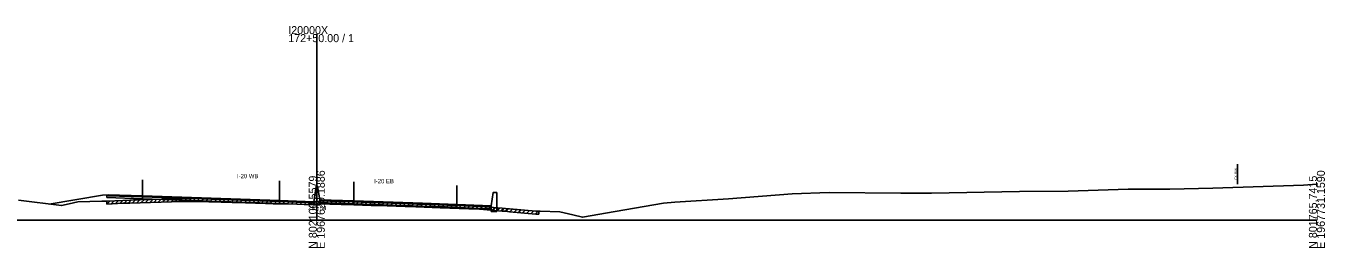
# Model space of a CAD drawing. Extents: x -4026 to 9638, y -10 to 19609.
# Drawn here: x 4248.2 to 4702.8, y 13990.3 to 14067.9 of the extents above; entities that cross this region are included whole.
import ezdxf

# ---------------------------------------------------------------- set-up
doc = ezdxf.new("R2010")
doc.units = 0
for name, color, linetype in [('RD_GPK_XS_Cell', 7, 'Continuous'), ('RD_PD_ALT1_TrvlWay', 7, 'Continuous'), ('RD_TX_Misc1', 7, 'Continuous'), ('RD_XS_Base', 7, 'Continuous'), ('RD_XS_ExGround', 7, 'Continuous'), ('RD_XS_ExPaveRet', 7, 'Continuous'), ('RD_XS_ExRW', 7, 'Continuous'), ('RD_XS_Greenside', 7, 'Continuous'), ('RD_XS_MedBWall', 7, 'Continuous'), ('RD_XS_Pave', 7, 'Continuous'), ('RD_XS_PaveOvlay', 7, 'Continuous'), ('RD_XS_TX_Elev_EX', 7, 'Continuous')]:
    doc.layers.add(name, color=color, linetype=linetype)

msp = doc.modelspace()

# ---------------------------------------------------------------- linework, layer by layer
at = {"layer": 'RD_GPK_XS_Cell'}
for p, q in [((4350, 14000), (4350, 14065.09)), ((4000, 14000), (4350, 14000)), ((4350, 14000), (4700, 14000))]:
    msp.add_line(p, q, dxfattribs=at)
at = {"layer": 'RD_PD_ALT1_TrvlWay'}
for p, q in [((4289, 14014.18), (4289, 14007.18)), ((4337, 14013.74), (4337, 14006.74)), ((4363, 14013.41), (4363, 14006.41)), ((4399, 14012.18), (4399, 14005.18))]:
    msp.add_line(p, q, dxfattribs=at)
at = {"layer": 'RD_XS_Base'}
for points in [[(4276.5, 14007.95), (4276.5, 14008.62)], [(4276.5, 14008.62), (4277, 14008.6), (4289, 14008.19)], [(4289, 14007.52), (4276.5, 14007.95)], [(4337, 14006.56), (4313, 14007.38), (4289, 14008.19)], [(4289, 14008.19), (4289, 14007.52)], [(4289, 14008.19), (4289, 14008.19), (4289, 14007.52), (4289, 14007.52)], [(4289, 14007.52), (4313, 14006.71), (4337, 14005.89)], [(4337, 14005.89), (4337, 14006.56)], [(4349, 14006.09), (4337, 14006.56)], [(4337, 14005.89), (4349, 14005.42)], [(4349, 14005.42), (4349, 14006.09)], [(4351, 14006.17), (4351, 14006.84)], [(4351, 14006.84), (4363, 14006.42)], [(4363, 14005.75), (4351, 14006.17)], [(4363, 14005.75), (4363, 14006.42)], [(4363, 14006.42), (4387, 14005.61), (4399, 14005.2)], [(4399, 14004.53), (4387, 14004.94), (4363, 14005.75)], [(4399, 14005.2), (4399, 14005.2), (4399, 14004.53), (4399, 14004.53)], [(4399, 14004.53), (4399, 14005.2)], [(4399, 14005.19), (4411, 14004.71)], [(4399, 14004.52), (4399, 14005.19)], [(4411, 14004.04), (4399, 14004.52)], [(4411, 14004.71), (4411, 14004.04)]]:
    msp.add_lwpolyline(points, dxfattribs=at)
at = {"layer": 'RD_XS_ExGround'}
msp.add_lwpolyline([(4245.6, 14007.04), (4260.68, 14005.12), (4263.3, 14005.7), (4266.33, 14006.43), (4274.77, 14006.64), (4276.53, 14006.66), (4282.09, 14006.93), (4284.54, 14007.04), (4299.18, 14007.48), (4301.71, 14007.54), (4303.97, 14007.57), (4307.86, 14007.6), (4316.54, 14007.37), (4320.39, 14007.26), (4321.5, 14007.23), (4332.1, 14006.86), (4334.77, 14006.79), (4343.17, 14006.6), (4345.56, 14006.52), (4348.81, 14006.41), (4350, 14006.54), (4351.56, 14006.71), (4352.19, 14006.79), (4352.59, 14006.77), (4354.55, 14006.69), (4357.35, 14006.61), (4358.57, 14006.57), (4362.97, 14006.41), (4369.04, 14006.19), (4371.44, 14006.11), (4380.9, 14005.81), (4381.86, 14005.78), (4393.15, 14005.38), (4403.25, 14005.04), (4405.63, 14004.96), (4414.9, 14004.22), (4416.05, 14004.13), (4417.48, 14004), (4426.67, 14003.19), (4427.24, 14003.18), (4427.66, 14003.16), (4428.14, 14003.14), (4435.01, 14002.97), (4439.62, 14001.88), (4443.03, 14001.06), (4454.45, 14003.1), (4471.35, 14005.98), (4475.29, 14006.28), (4494.1, 14007.5), (4516.33, 14009.25), (4529.26, 14009.67), (4554.35, 14009.46), (4561.75, 14009.43), (4565.13, 14009.46), (4595.93, 14010.02), (4612.93, 14010.18), (4633.89, 14010.83), (4648.55, 14010.93), (4663.6, 14011.28), (4695.32, 14012.33), (4700, 14012.6)], dxfattribs=at)
at = {"layer": 'RD_XS_ExPaveRet'}
for p, q in [((4281.03, 14005.88), (4282.08, 14006.93)), ((4282.53, 14005.95), (4283.58, 14007)), ((4284.03, 14006.02), (4285.07, 14007.06)), ((4285.53, 14006.07), (4286.56, 14007.1)), ((4287.03, 14006.12), (4288.06, 14007.15)), ((4288.53, 14006.16), (4289.56, 14007.19)), ((4290.03, 14006.21), (4291.06, 14007.24)), ((4291.53, 14006.25), (4292.56, 14007.28)), ((4293.03, 14006.3), (4294.06, 14007.33)), ((4294.53, 14006.34), (4295.56, 14007.38)), ((4296.03, 14006.39), (4297.06, 14007.42)), ((4297.53, 14006.43), (4298.56, 14007.47)), ((4299.03, 14006.48), (4300.05, 14007.5)), ((4300.53, 14006.51), (4301.55, 14007.54)), ((4302.03, 14006.55), (4303.04, 14007.56)), ((4303.53, 14006.57), (4304.54, 14007.58)), ((4305.03, 14006.58), (4306.04, 14007.59)), ((4306.53, 14006.59), (4307.54, 14007.6)), ((4308.03, 14006.6), (4309, 14007.57)), ((4309.53, 14006.56), (4310.5, 14007.53)), ((4311.03, 14006.52), (4312, 14007.49)), ((4312.53, 14006.48), (4313.5, 14007.45)), ((4314.03, 14006.44), (4315, 14007.41)), ((4315.53, 14006.39), (4316.5, 14007.37)), ((4317.03, 14006.35), (4318, 14007.33)), ((4318.53, 14006.31), (4319.5, 14007.29)), ((4320.03, 14006.27), (4321, 14007.24)), ((4321.53, 14006.22), (4322.49, 14007.19)), ((4323.03, 14006.17), (4323.99, 14007.14)), ((4324.53, 14006.12), (4325.49, 14007.09)), ((4326.03, 14006.07), (4326.99, 14007.04)), ((4327.53, 14006.02), (4328.49, 14006.99)), ((4329.03, 14005.97), (4329.99, 14006.94)), ((4276.53, 14005.66), (4277.58, 14006.71)), ((4276.53, 14005.66), (4276.53, 14006.66)), ((4276.53, 14005.66), (4282.09, 14005.93)), ((4278.03, 14005.73), (4279.08, 14006.78)), ((4279.53, 14005.81), (4280.58, 14006.86)), ((4282.09, 14005.93), (4284.54, 14006.04)), ((4284.54, 14006.04), (4299.18, 14006.48)), ((4299.18, 14006.48), (4301.71, 14006.54)), ((4301.71, 14006.54), (4303.97, 14006.57)), ((4303.97, 14006.57), (4307.86, 14006.6)), ((4307.86, 14006.6), (4316.54, 14006.37)), ((4316.54, 14006.37), (4320.39, 14006.26)), ((4320.39, 14006.26), (4321.5, 14006.23)), ((4321.5, 14006.23), (4332.1, 14005.86)), ((4330.53, 14005.92), (4331.49, 14006.89)), ((4332.03, 14005.87), (4333, 14006.84)), ((4332.1, 14005.86), (4334.77, 14005.79)), ((4333.53, 14005.83), (4334.5, 14006.8)), ((4334.77, 14005.79), (4343.17, 14005.6)), ((4335.03, 14005.79), (4336, 14006.76)), ((4336.53, 14005.75), (4337.5, 14006.73)), ((4338.03, 14005.72), (4339, 14006.69)), ((4339.53, 14005.68), (4340.5, 14006.66)), ((4341.03, 14005.65), (4342, 14006.62)), ((4342.53, 14005.61), (4343.5, 14006.58)), ((4343.17, 14005.6), (4345.56, 14005.52)), ((4344.03, 14005.57), (4345, 14006.54)), ((4345.53, 14005.52), (4346.5, 14006.49)), ((4345.56, 14005.52), (4348.81, 14005.41)), ((4347.03, 14005.47), (4348, 14006.44)), ((4348.53, 14005.42), (4349.61, 14006.5)), ((4348.81, 14005.41), (4350, 14005.54)), ((4350, 14005.54), (4351.56, 14005.71)), ((4350.03, 14005.54), (4351.15, 14006.67)), ((4351.53, 14005.71), (4352.59, 14006.77)), ((4351.56, 14005.71), (4352.19, 14005.79)), ((4352.19, 14005.79), (4352.59, 14005.77)), ((4352.59, 14005.77), (4354.55, 14005.69)), ((4353.03, 14005.75), (4353.99, 14006.71)), ((4354.53, 14005.69), (4355.5, 14006.66)), ((4354.55, 14005.69), (4357.35, 14005.61)), ((4356.03, 14005.65), (4357, 14006.62)), ((4357.35, 14005.61), (4358.57, 14005.57)), ((4357.53, 14005.6), (4358.5, 14006.58)), ((4358.57, 14005.57), (4362.97, 14005.41)), ((4359.03, 14005.56), (4359.99, 14006.52)), ((4360.53, 14005.5), (4361.49, 14006.47)), ((4362.03, 14005.45), (4362.99, 14006.41)), ((4362.97, 14005.41), (4369.04, 14005.19)), ((4363.53, 14005.39), (4364.49, 14006.36)), ((4365.03, 14005.34), (4365.99, 14006.3)), ((4366.53, 14005.28), (4367.49, 14006.24)), ((4368.03, 14005.22), (4368.99, 14006.19)), ((4369.04, 14005.19), (4371.44, 14005.11)), ((4369.53, 14005.17), (4370.5, 14006.14)), ((4371.03, 14005.12), (4372, 14006.09)), ((4371.44, 14005.11), (4380.9, 14004.81)), ((4372.53, 14005.07), (4373.5, 14006.04)), ((4374.03, 14005.03), (4375, 14006)), ((4375.53, 14004.98), (4376.5, 14005.95)), ((4377.03, 14004.93), (4378, 14005.9)), ((4378.53, 14004.89), (4379.5, 14005.86)), ((4380.03, 14004.84), (4381, 14005.81)), ((4380.9, 14004.81), (4381.86, 14004.78)), ((4381.53, 14004.79), (4382.49, 14005.76)), ((4381.86, 14004.78), (4393.15, 14004.38)), ((4383.03, 14004.74), (4383.99, 14005.71)), ((4384.53, 14004.69), (4385.49, 14005.65)), ((4386.03, 14004.63), (4386.99, 14005.6)), ((4387.53, 14004.58), (4388.49, 14005.54)), ((4389.03, 14004.53), (4389.99, 14005.49)), ((4390.53, 14004.47), (4391.49, 14005.44)), ((4392.03, 14004.42), (4392.99, 14005.38)), ((4393.15, 14004.38), (4403.25, 14004.04)), ((4393.53, 14004.36), (4394.49, 14005.33)), ((4395.03, 14004.31), (4395.99, 14005.28)), ((4396.53, 14004.26), (4397.49, 14005.23)), ((4398.03, 14004.21), (4398.99, 14005.18)), ((4399.53, 14004.16), (4400.49, 14005.13)), ((4401.03, 14004.11), (4401.99, 14005.08)), ((4402.53, 14004.06), (4403.5, 14005.03)), ((4403.25, 14004.04), (4405.63, 14003.96)), ((4404.03, 14004.01), (4405, 14004.98)), ((4405.53, 14003.96), (4406.46, 14004.89)), ((4405.63, 14003.96), (4414.9, 14003.22)), ((4407.03, 14003.85), (4407.95, 14004.77)), ((4408.53, 14003.73), (4409.45, 14004.65)), ((4410.03, 14003.61), (4410.95, 14004.53)), ((4411.53, 14003.49), (4412.45, 14004.41)), ((4413.03, 14003.37), (4413.95, 14004.29)), ((4414.53, 14003.25), (4415.45, 14004.17)), ((4414.9, 14003.22), (4416.05, 14003.13)), ((4416.03, 14003.13), (4416.95, 14004.05)), ((4416.05, 14003.13), (4417.48, 14003)), ((4417.48, 14003), (4426.67, 14002.19)), ((4417.53, 14003), (4418.45, 14003.92)), ((4419.03, 14002.87), (4419.95, 14003.79)), ((4420.53, 14002.74), (4421.45, 14003.65)), ((4422.03, 14002.6), (4422.95, 14003.52)), ((4423.53, 14002.47), (4424.45, 14003.39)), ((4425.03, 14002.34), (4425.95, 14003.26)), ((4426.53, 14002.21), (4427.49, 14003.17)), ((4427.66, 14003.16), (4427.66, 14002.16)), ((4426.67, 14002.19), (4427.24, 14002.18)), ((4427.24, 14002.18), (4427.66, 14002.16))]:
    msp.add_line(p, q, dxfattribs=at)
at = {"layer": 'RD_XS_ExRW'}
msp.add_line((4672.26, 14012.57), (4672.26, 14019.57), dxfattribs=at)
at = {"layer": 'RD_XS_Greenside'}
for points in [[(4275, 14008.78), (4256.36, 14005.67)], [(4277, 14008.94), (4275, 14008.78)]]:
    msp.add_lwpolyline(points, dxfattribs=at)
at = {"layer": 'RD_XS_MedBWall'}
for points in [[(4349, 14006.42), (4349.75, 14011.84), (4350.25, 14011.84), (4351, 14007.17)], [(4351, 14007.17), (4351, 14005.42)], [(4411, 14005.05), (4411.75, 14009.72), (4413, 14009.72)], [(4413, 14009.72), (4413, 14003.05)], [(4349, 14005.42), (4349, 14006.42)], [(4351, 14005.42), (4349, 14005.42)], [(4411, 14003.05), (4411, 14005.05)], [(4413, 14003.05), (4411, 14003.05)]]:
    msp.add_lwpolyline(points, dxfattribs=at)
at = {"layer": 'RD_XS_Pave'}
for points in [[(4277, 14008.6), (4277, 14008.77)], [(4277, 14008.77), (4289, 14008.36)], [(4289, 14008.19), (4277, 14008.6)], [(4289, 14008.36), (4289, 14008.36), (4289, 14008.19), (4289, 14008.19)], [(4289, 14008.19), (4289, 14008.36)], [(4289, 14008.36), (4313, 14007.54), (4337, 14006.73)], [(4337, 14006.56), (4313, 14007.38), (4289, 14008.19)], [(4363, 14006.59), (4351, 14007.01)], [(4351, 14007.01), (4351, 14006.84)], [(4337, 14006.73), (4349, 14006.26)], [(4337, 14006.56), (4337, 14006.73)], [(4349, 14006.09), (4337, 14006.56)], [(4349, 14006.26), (4349, 14006.09)], [(4351, 14006.84), (4363, 14006.42)], [(4399, 14005.37), (4387, 14005.77), (4363, 14006.59)], [(4363, 14006.59), (4363, 14006.42)], [(4363, 14006.42), (4387, 14005.61), (4399, 14005.2)], [(4399, 14005.37), (4399, 14005.37), (4399, 14005.2), (4399, 14005.2)], [(4399, 14005.2), (4399, 14005.37)], [(4399, 14005.36), (4411, 14004.88)], [(4399, 14005.19), (4399, 14005.36)], [(4411, 14004.71), (4399, 14005.19)], [(4411, 14004.88), (4411, 14004.71)]]:
    msp.add_lwpolyline(points, dxfattribs=at)
at = {"layer": 'RD_XS_PaveOvlay'}
for points in [[(4277, 14008.77), (4277, 14008.94)], [(4277, 14008.94), (4289, 14008.53)], [(4289, 14008.36), (4277, 14008.77)], [(4289, 14008.53), (4289, 14008.36)], [(4289, 14008.53), (4313, 14007.71), (4337, 14006.9)], [(4289, 14008.53), (4289, 14008.53), (4289, 14008.36), (4289, 14008.36)], [(4337, 14006.73), (4313, 14007.54), (4289, 14008.36)], [(4337, 14006.9), (4337, 14006.73)], [(4337, 14006.9), (4349, 14006.42)], [(4363, 14006.76), (4351, 14007.17)], [(4351, 14007.17), (4351, 14007.01)], [(4351, 14007.01), (4363, 14006.59)], [(4349, 14006.26), (4337, 14006.73)], [(4349, 14006.42), (4349, 14006.26)], [(4399, 14005.53), (4387, 14005.94), (4363, 14006.76)], [(4363, 14006.76), (4363, 14006.59)], [(4363, 14006.59), (4387, 14005.77), (4399, 14005.37)], [(4399, 14005.53), (4411, 14005.05)], [(4399, 14005.36), (4399, 14005.53)], [(4399, 14005.37), (4399, 14005.53)], [(4399, 14005.53), (4399, 14005.53), (4399, 14005.37), (4399, 14005.37)], [(4411, 14004.88), (4399, 14005.36)], [(4411, 14005.05), (4411, 14004.88)]]:
    msp.add_lwpolyline(points, dxfattribs=at)

# ---------------------------------------------------------------- texts
at = {"layer": 'RD_GPK_XS_Cell'}
for s, p in [('I20000X', (4340, 14065.09)), ('172+50.00 / 1', (4340, 14062.29))]:
    msp.add_text(s, height=2.8, dxfattribs=at).set_placement(p)
for s, p in [('E 1967629.1886', (4352.8, 13990)), ('E 1967731.1590', (4702.8, 13990)), ('N 802100.5579', (4350, 13990)), ('N 801765.7415', (4700, 13990))]:
    msp.add_text(s, height=2.8, rotation=90, dxfattribs=at).set_placement(p)
at = {"layer": 'RD_TX_Misc1'}
for s, p in [('I-20 WB', (4322.06, 14014.71)), ('I-20 EB', (4370.06, 14012.94))]:
    msp.add_text(s, height=1.5, dxfattribs=at).set_placement(p)
at = {"layer": 'RD_XS_ExRW'}
msp.add_text('EX. R/W ', height=0.75, rotation=90, dxfattribs=at).set_placement((4671.97, 14014.25))
at = {"layer": 'RD_XS_TX_Elev_EX'}
msp.add_text('291.54', height=1.5, dxfattribs=at).set_placement((4346.98, 14003.54))

doc.saveas('drawing.dxf')
